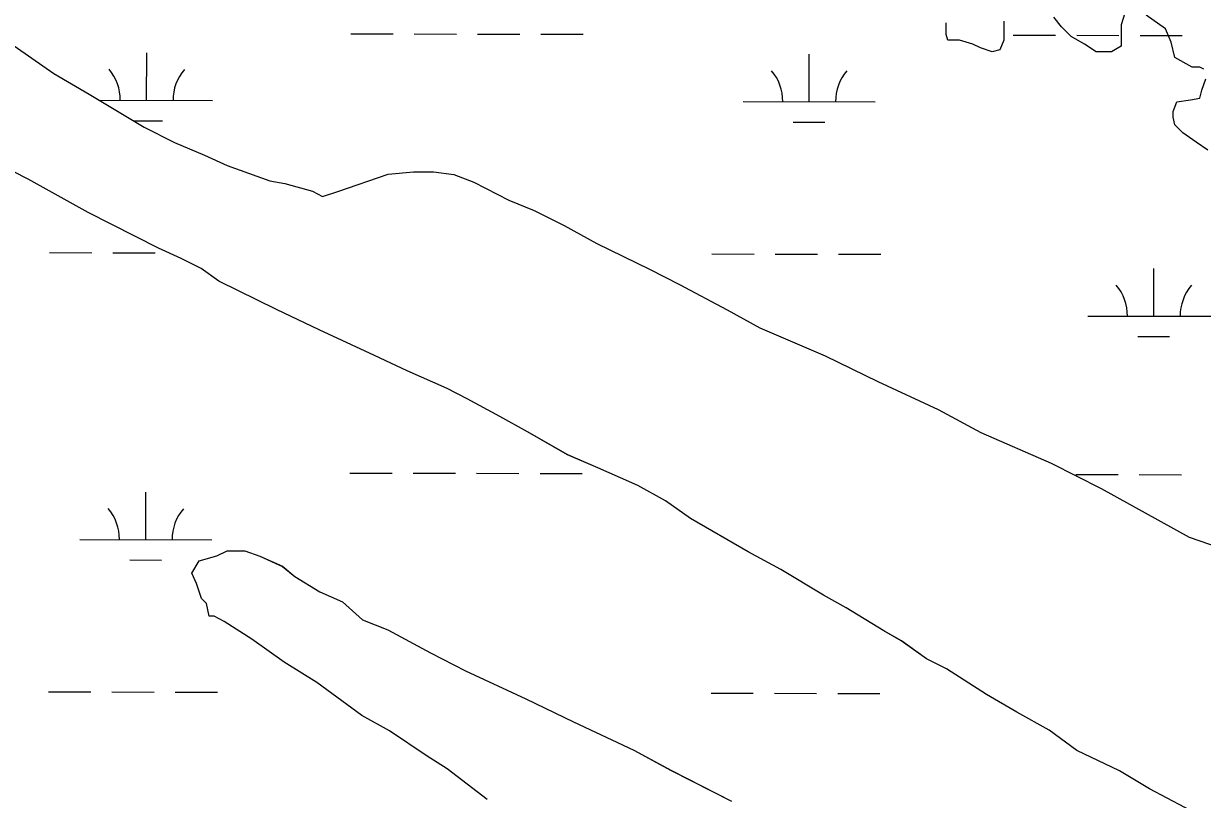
# Model space of a CAD drawing. Extents: x 3187622 to 3225504, y 800805 to 826213.
# Drawn here: x 3215775 to 3216668, y 819980 to 820567 of the extents above; entities that cross this region are included whole.
import ezdxf

# ---------------------------------------------------------------- set-up
doc = ezdxf.new("R2010")
doc.units = 0
for name, color, linetype in [('V-SITE-VEGE', 7, 'Continuous'), ('V-TOPO-SHOR', 7, 'Continuous'), ('V-WETL-SWMP', 7, 'Continuous')]:
    doc.layers.add(name, color=color, linetype=linetype)

msp = doc.modelspace()

# ---------------------------------------------------------------- linework, layer by layer
at = {"layer": 'V-SITE-VEGE'}
for p, q in [((3215762.17, 820554.46), (3215798.25, 820529.42)), ((3215798.25, 820529.42), (3215824.86, 820513.98)), ((3215824.86, 820513.98), (3215866.67, 820488.9)), ((3215866.67, 820488.9), (3215889.48, 820477.3)), ((3215889.48, 820477.3), (3215912.31, 820467.61)), ((3215778.65, 820449.42), (3215748.22, 820464.89)), ((3215912.31, 820467.61), (3215929.43, 820459.87)), ((3215929.43, 820459.87), (3215961.79, 820448.2)), ((3216013.25, 820440.23), (3216051.49, 820453.33)), ((3216051.49, 820453.33), (3216070.58, 820455.11)), ((3216070.58, 820455.11), (3216085.84, 820455.01)), ((3216085.84, 820455.01), (3216101.09, 820453)), ((3216101.09, 820453), (3216116.31, 820447.18)), ((3215824.27, 820424.32), (3215778.65, 820449.42)), ((3215961.79, 820448.2), (3215973.22, 820446.22)), ((3215973.22, 820446.22), (3215994.17, 820440.36)), ((3216116.31, 820447.18), (3216142.94, 820433.65)), ((3215994.17, 820440.36), (3216001.77, 820436.49)), ((3216001.77, 820436.49), (3216013.25, 820440.23)), ((3216142.94, 820433.65), (3216161.96, 820425.89)), ((3215877.51, 820397.25), (3215824.27, 820424.32)), ((3216161.96, 820425.89), (3216184.78, 820414.29)), ((3216184.78, 820414.29), (3216209.49, 820400.77)), ((3215894.62, 820389.51), (3215877.51, 820397.25)), ((3216209.49, 820400.77), (3216249.43, 820381.43)), ((3215909.84, 820381.78), (3215894.62, 820389.51)), ((3215923.13, 820372.15), (3215909.84, 820381.78)), ((3216249.43, 820381.43), (3216272.24, 820369.83)), ((3215966.86, 820350.87), (3215923.13, 820372.15)), ((3216272.24, 820369.83), (3216308.36, 820350.51)), ((3215999.19, 820335.39), (3215966.86, 820350.87)), ((3216308.36, 820350.51), (3216333.08, 820336.99)), ((3216041.04, 820316.04), (3215999.19, 820335.39)), ((3216333.08, 820336.99), (3216382.54, 820315.68)), ((3216065.76, 820304.43), (3216041.04, 820316.04)), ((3216382.54, 820315.68), (3216422.47, 820296.33)), ((3216096.2, 820290.87), (3216065.76, 820304.43)), ((3216111.41, 820283.14), (3216096.2, 820290.87)), ((3216422.47, 820296.33), (3216468.12, 820275.04)), ((3216136.12, 820269.62), (3216111.41, 820283.14)), ((3216468.12, 820275.04), (3216500.44, 820257.66)), ((3216157.03, 820258.03), (3216136.12, 820269.62)), ((3216187.44, 820240.66), (3216157.03, 820258.03)), ((3216500.44, 820257.66), (3216553.7, 820234.41)), ((3216210.27, 820230.97), (3216187.44, 820240.66)), ((3216227.39, 820223.22), (3216210.27, 820230.97)), ((3216553.7, 820234.41), (3216591.73, 820215.08)), ((3216240.7, 820217.41), (3216227.39, 820223.22)), ((3216261.62, 820205.83), (3216240.7, 820217.41)), ((3216591.73, 820215.08), (3216658.26, 820178.39)), ((3216280.6, 820192.35), (3216261.62, 820205.83)), ((3216324.32, 820167.25), (3216280.6, 820192.35)), ((3216658.26, 820178.39), (3216681.1, 820170.61)), ((3215921.75, 820164.21), (3215929.4, 820167.97)), ((3215929.4, 820167.97), (3215942.75, 820167.88)), ((3215942.75, 820167.88), (3215954.18, 820163.99)), ((3216349.03, 820153.73), (3216324.32, 820167.25)), ((3215902.58, 820150.98), (3215908.37, 820160.48)), ((3215908.37, 820160.48), (3215921.75, 820164.21)), ((3215954.18, 820163.99), (3215971.29, 820156.24)), ((3215971.29, 820156.24), (3215980.78, 820148.55)), ((3215906.34, 820143.32), (3215902.58, 820150.98)), ((3215980.78, 820148.55), (3215999.78, 820136.98)), ((3216381.33, 820134.44), (3216349.03, 820153.73)), ((3215910.08, 820131.85), (3215906.34, 820143.32)), ((3215913.87, 820128.01), (3215910.08, 820131.85)), ((3215999.78, 820136.98), (3216016.9, 820129.23)), ((3216016.9, 820129.23), (3216032.08, 820115.78)), ((3216398.44, 820124.79), (3216381.33, 820134.44)), ((3215915.72, 820118.46), (3215913.87, 820128.01)), ((3216426.94, 820107.43), (3216398.44, 820124.79)), ((3215919.53, 820118.43), (3215915.72, 820118.46)), ((3215927.14, 820114.57), (3215919.53, 820118.43)), ((3215948.04, 820101.07), (3215927.14, 820114.57)), ((3216032.08, 820115.78), (3216051.1, 820108.02)), ((3216051.1, 820108.02), (3216083.42, 820090.63)), ((3216440.24, 820099.71), (3216426.94, 820107.43)), ((3215972.72, 820083.74), (3215948.04, 820101.07)), ((3216459.23, 820086.23), (3216440.24, 820099.71)), ((3216083.42, 820090.63), (3216110.04, 820077.1)), ((3216474.45, 820078.49), (3216459.23, 820086.23)), ((3215997.42, 820068.31), (3215972.72, 820083.74)), ((3216110.04, 820077.1), (3216155.69, 820055.81)), ((3216504.84, 820059.22), (3216474.45, 820078.49)), ((3216031.6, 820043.28), (3215997.42, 820068.31)), ((3216527.65, 820045.71), (3216504.84, 820059.22)), ((3216155.69, 820055.81), (3216191.82, 820038.4)), ((3216052.5, 820031.7), (3216031.6, 820043.28)), ((3216552.36, 820032.19), (3216527.65, 820045.71)), ((3216080.99, 820012.43), (3216052.5, 820031.7)), ((3216191.82, 820038.4), (3216237.47, 820017.11)), ((3216573.24, 820016.79), (3216552.36, 820032.19)), ((3216237.47, 820017.11), (3216265.98, 820001.66)), ((3216605.57, 820001.31), (3216573.24, 820016.79)), ((3216096.19, 820002.79), (3216080.99, 820012.43)), ((3216126.56, 819979.69), (3216096.19, 820002.79)), ((3216265.98, 820001.66), (3216311.61, 819978.46)), ((3216628.38, 819987.81), (3216605.57, 820001.31)), ((3216668.3, 819966.55), (3216628.38, 819987.81))]:
    msp.add_line(p, q, dxfattribs=at)
at = {"layer": 'V-TOPO-SHOR'}
for points in [[(3216517.83, 820569.28), (3216517.83, 820561.99), (3216517.83, 820554.7), (3216514.92, 820547.41), (3216509.09, 820545.95), (3216500.34, 820548.86), (3216494.51, 820551.78), (3216484.31, 820554.7), (3216475.56, 820554.7), (3216474.1, 820559.07), (3216474.1, 820567.82)], [(3216609.67, 820575.11), (3216606.75, 820566.36), (3216606.75, 820559.07), (3216606.75, 820550.32), (3216599.46, 820545.95), (3216587.8, 820545.95), (3216579.06, 820551.78), (3216568.85, 820557.61), (3216561.56, 820564.91), (3216555.73, 820572.2)], [(3216669.43, 820532.83), (3216666.51, 820534.28), (3216663.6, 820534.28), (3216660.68, 820534.28), (3216647.56, 820541.57), (3216644.65, 820553.24), (3216640.27, 820563.45), (3216625.7, 820573.65)], [(3216672.35, 820471.58), (3216663.6, 820477.42), (3216653.4, 820484.71), (3216647.56, 820490.54), (3216646.11, 820496.37), (3216646.11, 820500.74), (3216649.02, 820508.04), (3216659.23, 820509.49), (3216666.51, 820510.95), (3216667.97, 820516.79), (3216670.89, 820525.53)]]:
    msp.add_lwpolyline(points, dxfattribs=at)
at = {"layer": 'V-WETL-SWMP'}
for p, q in [((3216023.18, 820559.58), (3216055.18, 820559.51)), ((3216071.18, 820559.48), (3216103.18, 820559.41)), ((3216119.18, 820559.38), (3216151.18, 820559.31)), ((3216167.18, 820559.28), (3216199.18, 820559.22)), ((3216525.08, 820558.55), (3216557.08, 820558.49)), ((3216573.08, 820558.46), (3216605.08, 820558.39)), ((3216621.08, 820558.36), (3216653.08, 820558.29)), ((3215762.18, 820554.46), (3215798.26, 820529.42)), ((3215868.48, 820509.15), (3215868.55, 820545.15)), ((3216370.39, 820508.13), (3216370.46, 820544.13)), ((3215798.26, 820529.42), (3215824.87, 820513.98)), ((3215824.87, 820513.98), (3215866.67, 820488.9)), ((3215832.81, 820509.22), (3215918.48, 820509.05)), ((3216320.39, 820508.23), (3216420.39, 820508.02)), ((3215858.62, 820493.74), (3215880.45, 820493.69)), ((3215866.67, 820488.9), (3215889.49, 820477.31)), ((3216358.36, 820492.72), (3216382.36, 820492.67)), ((3215889.49, 820477.31), (3215912.32, 820467.61)), ((3215778.65, 820449.42), (3215748.23, 820464.89)), ((3215912.32, 820467.61), (3215929.44, 820459.87)), ((3215929.44, 820459.87), (3215961.79, 820448.21)), ((3216013.25, 820440.23), (3216051.5, 820453.33)), ((3216051.5, 820453.33), (3216070.59, 820455.12)), ((3216070.59, 820455.12), (3216085.85, 820455.01)), ((3216085.85, 820455.01), (3216101.1, 820453.01)), ((3216101.1, 820453.01), (3216116.32, 820447.18)), ((3215824.27, 820424.32), (3215778.65, 820449.42)), ((3215961.79, 820448.21), (3215973.23, 820446.22)), ((3215973.23, 820446.22), (3215994.17, 820440.36)), ((3216116.32, 820447.18), (3216142.94, 820433.65)), ((3215994.17, 820440.36), (3216001.78, 820436.49)), ((3216001.78, 820436.49), (3216013.25, 820440.23)), ((3216142.94, 820433.65), (3216161.97, 820425.89)), ((3215877.51, 820397.26), (3215824.27, 820424.32)), ((3216161.97, 820425.89), (3216184.78, 820414.29)), ((3216184.78, 820414.29), (3216209.5, 820400.77)), ((3215894.63, 820389.51), (3215877.51, 820397.26)), ((3216209.5, 820400.77), (3216249.43, 820381.43)), ((3215794.84, 820393.87), (3215826.84, 820393.8)), ((3215842.84, 820393.77), (3215874.84, 820393.7)), ((3215909.84, 820381.78), (3215894.63, 820389.51)), ((3216296.74, 820392.84), (3216328.74, 820392.78)), ((3216344.74, 820392.75), (3216376.74, 820392.68)), ((3216392.74, 820392.65), (3216424.74, 820392.58)), ((3215923.13, 820372.15), (3215909.84, 820381.78)), ((3216249.43, 820381.43), (3216272.25, 820369.83)), ((3216631.49, 820345.73), (3216631.57, 820381.73)), ((3215966.87, 820350.87), (3215923.13, 820372.15)), ((3216272.25, 820369.83), (3216308.37, 820350.51)), ((3215999.2, 820335.4), (3215966.87, 820350.87)), ((3216308.37, 820350.51), (3216333.08, 820336.99)), ((3216581.49, 820345.83), (3216681.49, 820345.63)), ((3216041.04, 820316.04), (3215999.2, 820335.4)), ((3216333.08, 820336.99), (3216382.54, 820315.68)), ((3216619.46, 820330.33), (3216643.46, 820330.28)), ((3216065.77, 820304.43), (3216041.04, 820316.04)), ((3216382.54, 820315.68), (3216422.48, 820296.34)), ((3216096.2, 820290.87), (3216065.77, 820304.43)), ((3216111.42, 820283.14), (3216096.2, 820290.87)), ((3216422.48, 820296.34), (3216468.12, 820275.05)), ((3216136.13, 820269.62), (3216111.42, 820283.14)), ((3216468.12, 820275.05), (3216500.44, 820257.66)), ((3216157.04, 820258.04), (3216136.13, 820269.62)), ((3216187.45, 820240.66), (3216157.04, 820258.04)), ((3216500.44, 820257.66), (3216553.71, 820234.41)), ((3216210.28, 820230.97), (3216187.45, 820240.66)), ((3216227.39, 820223.23), (3216210.28, 820230.97)), ((3216553.71, 820234.41), (3216591.73, 820215.08)), ((3216022.5, 820226.9), (3216054.5, 820226.84)), ((3216070.5, 820226.8), (3216102.5, 820226.74)), ((3216118.5, 820226.71), (3216150.5, 820226.64)), ((3216166.5, 820226.61), (3216198.5, 820226.54)), ((3216240.71, 820217.41), (3216227.39, 820223.23)), ((3216572.4, 820225.78), (3216604.4, 820225.72)), ((3216620.4, 820225.68), (3216652.4, 820225.62)), ((3215867.8, 820176.47), (3215867.88, 820212.47)), ((3216261.62, 820205.83), (3216240.71, 820217.41)), ((3216591.73, 820215.08), (3216658.26, 820178.39)), ((3216280.61, 820192.35), (3216261.62, 820205.83)), ((3216324.32, 820167.26), (3216280.61, 820192.35)), ((3215817.8, 820176.58), (3215917.8, 820176.37)), ((3216658.26, 820178.39), (3216681.11, 820170.61)), ((3215921.75, 820164.21), (3215929.41, 820167.97)), ((3215929.41, 820167.97), (3215942.76, 820167.88)), ((3215942.76, 820167.88), (3215954.18, 820163.99)), ((3216349.03, 820153.74), (3216324.32, 820167.26)), ((3215855.77, 820161.07), (3215879.77, 820161.02)), ((3215902.58, 820150.98), (3215908.37, 820160.48)), ((3215908.37, 820160.48), (3215921.75, 820164.21)), ((3215954.18, 820163.99), (3215971.3, 820156.25)), ((3215971.3, 820156.25), (3215980.79, 820148.55)), ((3215906.35, 820143.32), (3215902.58, 820150.98)), ((3215980.79, 820148.55), (3215999.79, 820136.98)), ((3216381.34, 820134.44), (3216349.03, 820153.74)), ((3215910.09, 820131.85), (3215906.35, 820143.32)), ((3215913.88, 820128.01), (3215910.09, 820131.85)), ((3215999.79, 820136.98), (3216016.91, 820129.23)), ((3216016.91, 820129.23), (3216032.08, 820115.78)), ((3216398.44, 820124.79), (3216381.34, 820134.44)), ((3215915.72, 820118.46), (3215913.88, 820128.01)), ((3216426.95, 820107.43), (3216398.44, 820124.79)), ((3215919.54, 820118.43), (3215915.72, 820118.46)), ((3215927.14, 820114.57), (3215919.54, 820118.43)), ((3215948.04, 820101.07), (3215927.14, 820114.57)), ((3216032.08, 820115.78), (3216051.11, 820108.02)), ((3216051.11, 820108.02), (3216083.43, 820090.64)), ((3216440.25, 820099.71), (3216426.95, 820107.43)), ((3215972.73, 820083.74), (3215948.04, 820101.07)), ((3216459.24, 820086.23), (3216440.25, 820099.71)), ((3216083.43, 820090.64), (3216110.05, 820077.1)), ((3216474.45, 820078.5), (3216459.24, 820086.23)), ((3215997.43, 820068.31), (3215972.73, 820083.74)), ((3216110.05, 820077.1), (3216155.69, 820055.81)), ((3216504.85, 820059.22), (3216474.45, 820078.5)), ((3216031.6, 820043.28), (3215997.43, 820068.31)), ((3215794.16, 820061.19), (3215826.16, 820061.13)), ((3215842.16, 820061.09), (3215874.16, 820061.03)), ((3215890.16, 820061), (3215922.16, 820060.93)), ((3216296.07, 820060.17), (3216328.07, 820060.1)), ((3216344.07, 820060.07), (3216376.07, 820060.01)), ((3216392.07, 820059.97), (3216424.07, 820059.91)), ((3216527.65, 820045.71), (3216504.85, 820059.22)), ((3216155.69, 820055.81), (3216191.83, 820038.4)), ((3216052.51, 820031.7), (3216031.6, 820043.28)), ((3216552.36, 820032.19), (3216527.65, 820045.71)), ((3216081, 820012.43), (3216052.51, 820031.7)), ((3216191.83, 820038.4), (3216237.47, 820017.11)), ((3216573.25, 820016.79), (3216552.36, 820032.19)), ((3216237.47, 820017.11), (3216265.99, 820001.66)), ((3216605.58, 820001.31), (3216573.25, 820016.79)), ((3216580.82, 820013.16), (3216580.83, 820013.16)), ((3216096.2, 820002.79), (3216081, 820012.43)), ((3216126.57, 819979.7), (3216096.2, 820002.79)), ((3216265.99, 820001.66), (3216311.62, 819978.47)), ((3216628.38, 819987.81), (3216605.58, 820001.31)), ((3216668.3, 819966.56), (3216628.38, 819987.81))]:
    msp.add_line(p, q, dxfattribs=at)
for centre, start, end in [((3215813.24, 820509.74), 359.11148, 40.65514), ((3215923.72, 820509.51), 139.11148, 180.65514), ((3216315.15, 820508.71), 359.11148, 40.65514), ((3216425.63, 820508.49), 139.11148, 180.65514), ((3216576.25, 820346.32), 359.11148, 40.65514), ((3216686.74, 820346.09), 139.11148, 180.65514), ((3215812.56, 820177.06), 359.11148, 40.65514), ((3215923.05, 820176.84), 139.11148, 180.65514)]:
    msp.add_arc(centre, 35.25, start, end, dxfattribs=at)

doc.saveas('drawing.dxf')
